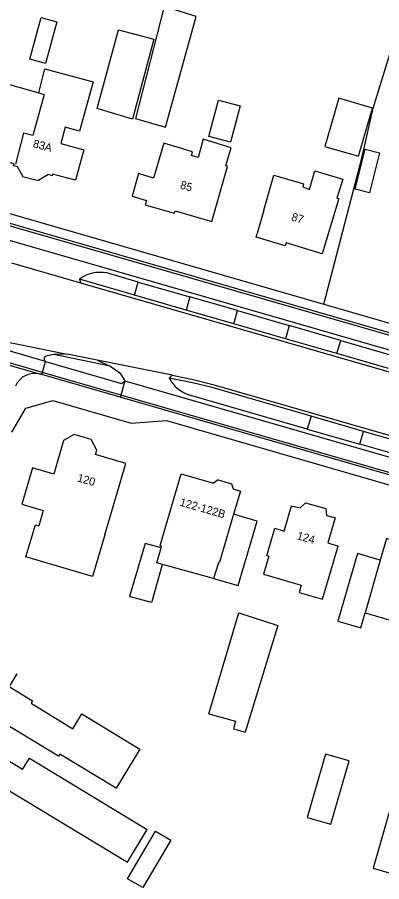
# Model space of a CAD drawing. Extents: x 194485 to 197793, y 468269 to 470822.
# Drawn here: x 195397.6 to 195451.9, y 469765.8 to 469894.5 of the extents above; entities that cross this region are included whole.
import ezdxf

# ---------------------------------------------------------------- set-up
doc = ezdxf.new("R2010")
doc.units = 0
for name, color, linetype in [('BGT grensvlak gebouwinstallatie plus 1', 7, 'Continuous'), ('BGT grensvlak onbegroeid terreindeel', 7, 'Continuous'), ('BGT grensvlak overig bouwwerk', 7, 'Continuous'), ('BGT grensvlak pand op maaiveld', 7, 'Continuous'), ('BGT grensvlak pand op maaiveld LR', 7, 'Continuous'), ('BGT grensvlak vegetatieobject', 7, 'Continuous'), ('BGT grensvlak wegdeel', 7, 'Continuous'), ('BGT tekst huisnummerreeks', 7, 'Continuous')]:
    doc.layers.add(name, color=color, linetype=linetype)

msp = doc.modelspace()

# ---------------------------------------------------------------- linework, layer by layer
at = {"layer": 'BGT grensvlak gebouwinstallatie plus 1'}
for p, q in [((195426.13, 469876.81), (195427.57, 469882.21)), ((195427.57, 469882.21), (195430.81, 469881.35)), ((195430.81, 469881.35), (195429.38, 469875.95)), ((195429.38, 469875.95), (195426.13, 469876.81)), ((195447.91, 469868.94), (195449.42, 469874.91)), ((195449.42, 469874.91), (195451.57, 469874.37)), ((195451.57, 469874.37), (195450.06, 469868.39)), ((195450.06, 469868.39), (195447.91, 469868.94)), ((195416.67, 469816.2), (195414.31, 469808.29)), ((195419.01, 469815.54), (195416.67, 469816.2)), ((195417.82, 469808.14), (195419.23, 469813.07)), ((195414.31, 469808.29), (195414.44, 469808.25)), ((195417.59, 469807.41), (195414.44, 469808.25)), ((195417.82, 469808.14), (195417.59, 469807.41))]:
    msp.add_line(p, q, dxfattribs=at)
for points in [[(195426.82, 469810.96), (195430.51, 469809.93), (195433.33, 469819.51), (195429.83, 469820.54)], [(195451.68, 469813.7), (195448.26, 469814.69), (195445.36, 469804.61), (195448.79, 469803.63), (195449.43, 469805.88)], [(195453.99, 469779.63), (195450.61, 469767.84), (195456.57, 469766.13), (195459.95, 469777.92), (195453.99, 469779.63)]]:
    msp.add_lwpolyline(points, dxfattribs=at)
at = {"layer": 'BGT grensvlak onbegroeid terreindeel'}
for p, q in [((195450.63, 469880.99), (195453.28, 469889.7)), ((195448.92, 469873.57), (195450.63, 469880.99)), ((195443.27, 469851.82), (195448.92, 469873.57))]:
    msp.add_line(p, q, dxfattribs=at)
at = {"layer": 'BGT grensvlak overig bouwwerk'}
msp.add_lwpolyline([(195443.49, 469784.83), (195440.79, 469775.41), (195444.32, 469774.39), (195447.02, 469783.82), (195443.49, 469784.83)], dxfattribs=at)
at = {"layer": 'BGT grensvlak pand op maaiveld'}
for p, q in [((195400.8, 469883.27), (195401.71, 469886.88)), ((195404.07, 469875.74), (195407.5, 469874.83)), ((195407.5, 469874.83), (195406.29, 469870.28)), ((195406.29, 469870.28), (195402.86, 469871.19)), ((195434.31, 469865.81), (195433.35, 469862.35)), ((195422.02, 469826.55), (195426.85, 469825.16)), ((195427.5, 469825.68), (195426.85, 469825.16)), ((195427.5, 469825.68), (195429.53, 469825.09)), ((195429.53, 469825.09), (195429.75, 469824.32)), ((195400.31, 469818.98), (195400.79, 469818.84)), ((195451.68, 469813.7), (195449.43, 469805.88)), ((195426.82, 469810.96), (195419.23, 469813.07)), ((195449.43, 469805.88), (195453.67, 469804.63))]:
    msp.add_line(p, q, dxfattribs=at)
for points in [[(195415.2, 469879.47), (195419.67, 469878.18), (195424.27, 469894.64), (195419.46, 469896.14), (195415.2, 469879.47)], [(195401.17, 469894.5), (195403.51, 469893.86), (195401.81, 469887.65), (195399.48, 469888.29), (195401.17, 469894.5)], [(195412.67, 469892.68), (195417.92, 469891.28), (195414.78, 469879.39), (195409.48, 469880.96), (195412.67, 469892.68)], [(195401.71, 469886.88), (195408.88, 469884.92), (195406.84, 469877.59), (195404.72, 469878.19), (195404.07, 469875.74)], [(195397.11, 469872.74), (195391.58, 469874.23), (195391.71, 469874.72), (195389.66, 469875.26), (195390.75, 469879.2), (195392.73, 469878.69), (195392.87, 469879.16), (195393.21, 469879.07), (195394.81, 469884.97), (195400.8, 469883.27)], [(195448.43, 469873.84), (195450.51, 469881.02), (195445.49, 469882.48), (195443.41, 469875.3), (195448.43, 469873.84)], [(195414.71, 469867.91), (195416.84, 469867.24), (195416.67, 469866.63), (195420.99, 469865.36), (195421.11, 469865.74), (195426.58, 469864.15), (195428.9, 469872.34), (195428.67, 469872.45), (195429.44, 469875.12), (195425.29, 469876.39), (195424.52, 469873.66), (195423.54, 469873.98), (195423.69, 469874.53), (195419.42, 469875.82), (195417.89, 469870.59), (195415.64, 469871.28), (195414.71, 469867.91)], [(195397.64, 469872.29), (195397.04, 469872.43), (195397.11, 469872.74)], [(195402.86, 469871.19), (195402.79, 469870.96), (195402.26, 469871.11), (195400.79, 469870.28), (195400.75, 469870.17), (195398.39, 469870.78), (195398.42, 469870.87), (195397.64, 469872.29)], [(195439.59, 469869.95), (195440.26, 469869.76), (195440.12, 469869.3), (195441.11, 469868.9), (195441.93, 469871.68), (195446.09, 469870.46), (195445.22, 469867.6), (195445.51, 469867.54), (195443, 469859.3), (195437.64, 469860.98), (195437.49, 469860.49), (195433.18, 469861.78), (195433.35, 469862.35)], [(195434.31, 469865.81), (195435.83, 469871.03), (195439.59, 469869.95)], [(195410.64, 469817.5), (195413.77, 469828.12), (195409.24, 469829.45), (195409.43, 469830.08), (195408.58, 469831.69), (195406.05, 469832.43), (195404.47, 469831.52), (195403.02, 469826.54), (195399.84, 469827.45)], [(195399.84, 469827.45), (195398.27, 469822.06), (195401.45, 469821.13), (195400.79, 469818.84)], [(195419.01, 469815.54), (195419.08, 469815.77), (195418.9, 469815.88), (195422.02, 469826.55)], [(195429.75, 469824.32), (195430.85, 469824), (195429.83, 469820.54)], [(195435.06, 469814.32), (195434.79, 469814.38), (195435.99, 469818.47), (195437.36, 469818.04), (195438.46, 469821.82), (195439.72, 469821.5), (195440.52, 469822.26), (195443.57, 469821.39), (195443.67, 469820.38), (195444.94, 469820.02), (195443.87, 469816.27), (195445.39, 469815.82)], [(195429.83, 469820.54), (195427.73, 469813.41), (195427.57, 469813.32), (195426.82, 469810.96)], [(195410.64, 469817.5), (195408.8, 469811.27), (195398.85, 469814.22), (195400.31, 469818.98)], [(195466.07, 469810.94), (195466.61, 469812.83), (195461.24, 469814.41), (195461.3, 469814.82), (195460.64, 469816.58), (195458.63, 469817.18), (195457.02, 469816.11), (195456.92, 469815.64), (195452.62, 469816.96), (195451.68, 469813.7)], [(195419.23, 469813.07), (195418.39, 469813.31), (195419.01, 469815.54)], [(195439.88, 469809.98), (195439.57, 469808.92), (195443.05, 469807.89), (195445.39, 469815.82)], [(195435.06, 469814.32), (195434.27, 469811.64), (195439.88, 469809.98)], [(195426.12, 469790.85), (195430.61, 469805.88), (195436.42, 469804), (195431.55, 469788.09)], [(195397.55, 469796.77), (195396.41, 469794.89), (195399.87, 469792.79), (195399.64, 469792.42), (195405.89, 469788.62), (195407.23, 469790.82), (195415.87, 469785.58), (195412.34, 469779.76), (195403.94, 469784.85), (195403.73, 469784.51), (195394.51, 469790.1), (195395.16, 469791.18), (195393.25, 469792.34)], [(195426.12, 469790.85), (195430.12, 469789.75), (195429.82, 469788.59), (195431.55, 469788.09)], [(195398.36, 469782.53), (195392.77, 469785.91), (195390.85, 469782.75), (195396.45, 469779.37)], [(195398.36, 469782.53), (195399.4, 469784.24), (195416.96, 469773.63)], [(195396.45, 469779.37), (195414.02, 469768.76), (195416.96, 469773.63)], [(195420.46, 469772.03), (195416.29, 469764.95), (195414.04, 469766.28), (195418.21, 469773.36), (195420.46, 469772.03)]]:
    msp.add_lwpolyline(points, dxfattribs=at)
at = {"layer": 'BGT grensvlak pand op maaiveld LR'}
for p, q in [((195401.6, 469883.05), (195399.9, 469876.92)), ((195400.8, 469883.27), (195401.6, 469883.05)), ((195398.53, 469877.27), (195397.32, 469872.69)), ((195399.9, 469876.92), (195398.53, 469877.27))]:
    msp.add_line(p, q, dxfattribs=at)
at = {"layer": 'BGT grensvlak vegetatieobject'}
for p, q in [((195415.05, 469853.17), (195406.84, 469855.54)), ((195429.85, 469848.9), (195422.76, 469850.94)), ((195445.22, 469844.47), (195437.56, 469846.68)), ((195411.43, 469842.59), (195403.04, 469844.33)), ((195456.49, 469830.78), (195449.18, 469832.87))]:
    msp.add_line(p, q, dxfattribs=at)
msp.add_lwpolyline([(195441.38, 469835.17), (195426.61, 469839.4), (195423.7, 469840.11), (195420.21, 469840.81)], dxfattribs=at)
at = {"layer": 'BGT grensvlak wegdeel'}
for p, q in [((195407.06, 469854.96), (195396.8, 469857.95)), ((195415.62, 469855.11), (195410.93, 469856.47)), ((195406.84, 469855.54), (195407.06, 469854.96)), ((195415.05, 469853.17), (195415.62, 469855.11)), ((195415.62, 469855.11), (195423.3, 469852.92)), ((195422.76, 469850.94), (195415.05, 469853.17)), ((195423.3, 469852.92), (195422.76, 469850.94)), ((195430.41, 469850.86), (195423.3, 469852.92)), ((195429.85, 469848.9), (195430.41, 469850.86)), ((195430.41, 469850.86), (195438.09, 469848.65)), ((195437.56, 469846.68), (195429.85, 469848.9)), ((195438.09, 469848.65), (195437.56, 469846.68)), ((195445.78, 469846.41), (195438.09, 469848.65)), ((195401.82, 469843.3), (195388.95, 469847.04)), ((195445.22, 469844.47), (195445.78, 469846.41)), ((195445.78, 469846.41), (195453.49, 469844.18)), ((195389.54, 469844.73), (195401.05, 469841.4)), ((195452.92, 469842.23), (195445.22, 469844.47)), ((195401.35, 469841.67), (195401.82, 469843.3)), ((195403.04, 469844.33), (195401.84, 469844.07)), ((195405.05, 469844.36), (195403.04, 469844.33)), ((195409.52, 469843.47), (195405.05, 469844.36)), ((195409.52, 469843.47), (195405.05, 469844.36)), ((195420.68, 469841.26), (195409.52, 469843.47)), ((195420.68, 469841.26), (195409.52, 469843.47)), ((195409.52, 469843.47), (195411.43, 469842.59)), ((195401.26, 469841.34), (195401.05, 469841.4)), ((195401.26, 469841.34), (195401.35, 469841.67)), ((195412.94, 469837.97), (195401.26, 469841.34)), ((195413.03, 469838.3), (195401.35, 469841.67)), ((195420.21, 469840.81), (195420.68, 469841.26)), ((195413.64, 469840.43), (195413.03, 469838.3)), ((195413.03, 469838.3), (195412.94, 469837.97)), ((195440.8, 469833.23), (195423.1, 469838.35)), ((195441.38, 469835.17), (195440.8, 469833.23)), ((195449.18, 469832.87), (195441.38, 469835.17)), ((195440.8, 469833.23), (195448.63, 469830.98)), ((195448.63, 469830.98), (195449.18, 469832.87)), ((195455.89, 469828.89), (195448.63, 469830.98))]:
    msp.add_line(p, q, dxfattribs=at)
for points in [[(195239.58, 469908.74), (195313.47, 469887.48), (195399.29, 469862.72), (195490.63, 469836.39)], [(195490.03, 469834.32), (195312.91, 469885.36), (195238.99, 469906.69)], [(195321.24, 469887.32), (195326.86, 469885.43), (195398.54, 469864.75), (195443.27, 469851.82)], [(195320.37, 469885.85), (195398.36, 469863.35), (195490.73, 469836.72)], [(195482.4, 469833.23), (195477.66, 469834.6), (195407.06, 469854.96)], [(195443.27, 469851.82), (195459.77, 469847.05), (195460.77, 469846.77)], [(195389.14, 469847.99), (195392.37, 469847.06), (195395.29, 469846.37), (195405.05, 469844.36)], [(195389.14, 469847.99), (195392.37, 469847.06), (195395.29, 469846.37), (195405.05, 469844.36)], [(195401.35, 469841.67), (195398.14, 469842.6), (195388.48, 469845.39)], [(195401.82, 469843.3), (195413.11, 469840.02), (195413.64, 469840.43)], [(195411.43, 469842.59), (195412.85, 469841.61), (195413.64, 469840.43)], [(195420.68, 469841.26), (195423.8, 469840.6), (195426.72, 469839.88), (195504.58, 469817.47)], [(195420.68, 469841.26), (195423.8, 469840.6), (195426.72, 469839.88), (195504.58, 469817.47)], [(195413.64, 469840.43), (195502.7, 469814.74), (195551.86, 469800.55), (195597.44, 469787.43), (195651.78, 469771.74)], [(195545.07, 469799.89), (195501.83, 469812.33), (195412.94, 469837.97)], [(195651.15, 469769.58), (195650.23, 469769.85), (195594.34, 469786.03), (195502.19, 469812.58), (195413.03, 469838.3)], [(195396.79, 469832.75), (195398.86, 469836.33), (195402.89, 469837.46)], [(195402.89, 469837.46), (195414.54, 469834.12), (195419.85, 469834.49), (195490.26, 469814.15)]]:
    msp.add_lwpolyline(points, dxfattribs=at)
for centre, radius, start, end in [((195409.97, 469851.28), 5.28, 79.5495, 126.2881), ((195402, 469843.68), 0.42, 112.7973, 244.2075), ((195400.2, 469838.38), 3.14, 74.343, 156.5169), ((195424.78, 469843.26), 5.18, 208.2313, 251.1433)]:
    msp.add_arc(centre, radius, start, end, dxfattribs=at)

# ---------------------------------------------------------------- texts
at = {"layer": 'BGT tekst huisnummerreeks'}
for s, rotation, p in [('83A', 344.9, (195399.84, 469875.22)), ('85', 343.7, (195421.77, 469869.09)), ('87', 342.6, (195438.34, 469864.33)), ('120', 343.7, (195406.43, 469825.47)), ('122-122B', 343.9, (195421.71, 469821.85)), ('124', 344.4, (195439.16, 469816.85))]:
    msp.add_text(s, height=1.2, rotation=rotation, dxfattribs=at).set_placement(p)

doc.saveas('drawing.dxf')
